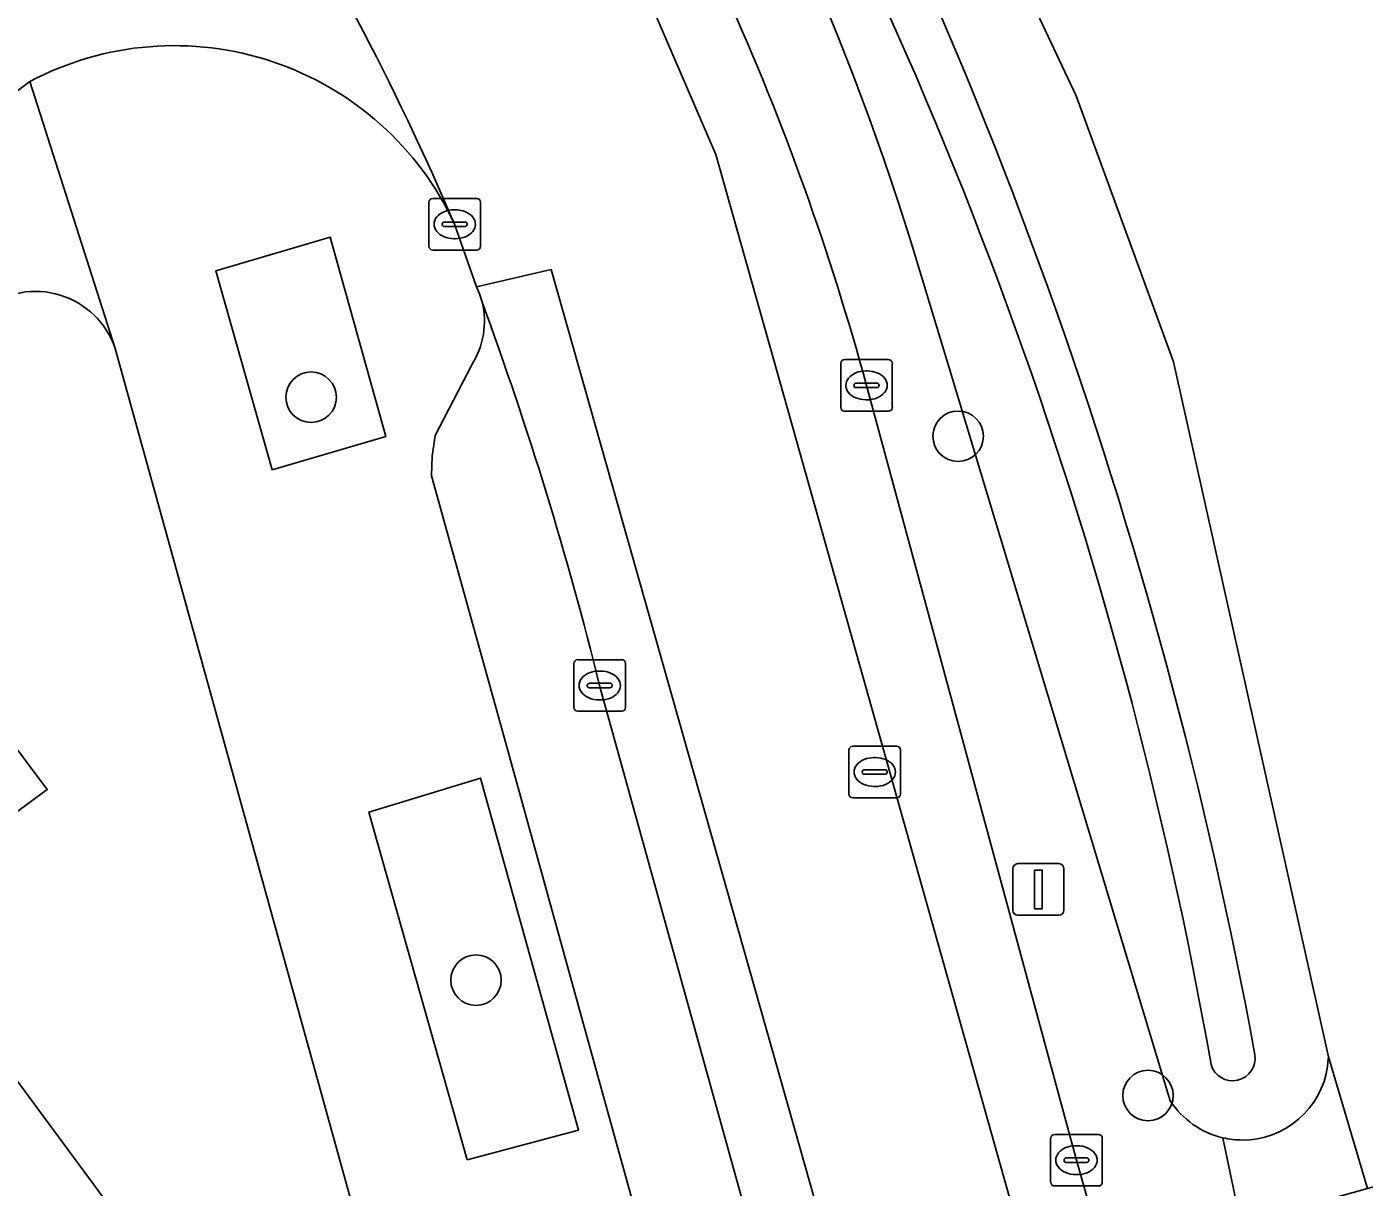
# Model space of a CAD drawing. Extents: x 163426 to 164192, y 380329 to 381641.
# Drawn here: x 163903.53 to 163929.45, y 381341.85 to 381364.34 of the extents above; entities that cross this region are included whole.
import ezdxf

# ---------------------------------------------------------------- set-up
doc = ezdxf.new("R2010")
doc.units = 0
for name, color, linetype in [('IMGEO_Boom', 7, 'Continuous'), ('IMGEO_Erf', 7, 'Continuous'), ('IMGEO_Groenvoorziening', 7, 'Continuous'), ('IMGEO_Kolk', 7, 'Continuous'), ('IMGEO_Lichtmast', 7, 'Continuous'), ('IMGEO_Oever', 7, 'Continuous'), ('IMGEO_Pand', 7, 'Continuous'), ('IMGEO_Parkeervlak_open', 7, 'Continuous'), ('IMGEO_Rijbaan_lokaal_gesloten', 7, 'Continuous'), ('IMGEO_Rijbaan_lokaal_open', 7, 'Continuous'), ('IMGEO_Rioolput', 7, 'Continuous'), ('IMGEO_Voetpad_open', 7, 'Continuous'), ('IMGEO_Waterloop', 7, 'Continuous')]:
    doc.layers.add(name, color=color, linetype=linetype)

msp = doc.modelspace()

# ---------------------------------------------------------------- linework, layer by layer
at = {"layer": 'IMGEO_Boom'}
for centre in [(163909.044, 381357.156), (163921.582, 381356.4), (163912.239, 381345.86), (163925.262, 381343.624)]:
    msp.add_circle(centre, 0.489, dxfattribs=at)
at = {"layer": 'IMGEO_Erf'}
for points in [[(163913.73, 381379.954), (163915.906, 381377.066), (163917.715, 381374.256), (163918.762, 381372.692), (163921.534, 381367.958), (163923.872, 381362.995), (163925.758, 381357.843), (163928.758, 381344.373), (163929.518, 381341.822), (163931.347, 381342.333), (163933.816, 381333.507), (163932.138, 381333.029), (163932.56, 381331.611), (163942.876, 381291.921), (163943.388, 381289.852), (163999.73, 381307.65)], [(163926.328, 381281.925), (163905.25, 381358.102)], [(163899.979, 381354.841), (163903.93, 381349.553), (163899.048, 381345.955)], [(163902.889, 381344.523), (163906.767, 381339.274), (163903.102, 381336.567), (163905.196, 381333.731), (163905.291, 381333.603), (163899.862, 381329.594)]]:
    msp.add_lwpolyline(points, dxfattribs=at)
msp.add_arc((163903.703, 381357.572), 1.635, 18.9047, 127.1252, dxfattribs=at)
at = {"layer": 'IMGEO_Groenvoorziening'}
for points in [[(163908.287, 381355.747), (163910.489, 381356.395), (163909.416, 381360.258), (163907.196, 381359.606)], [(163912.068, 381342.379), (163914.224, 381342.952), (163912.328, 381349.775), (163910.162, 381349.117)]]:
    msp.add_lwpolyline(points, close=True, dxfattribs=at)
for points in [[(163921.471, 381357.514), (163920.674, 381360.154)], [(163919.806, 381357.386), (163923.875, 381342.371), (163924.423, 381340.435), (163925.532, 381340.708), (163927.062, 381341.135), (163926.711, 381342.805)], [(163925.693, 381343.522), (163921.471, 381357.514)], [(163926.711, 381342.805), (163927.062, 381341.135), (163927.479, 381341.252), (163929.518, 381341.822), (163928.758, 381344.373)], [(163928.758, 381344.373), (163928.756, 381344.337), (163928.742, 381344.188), (163928.714, 381344.042), (163928.673, 381343.898), (163928.619, 381343.759), (163928.553, 381343.626), (163928.476, 381343.498), (163928.387, 381343.378), (163928.288, 381343.267), (163928.18, 381343.165), (163928.062, 381343.073), (163927.937, 381342.991), (163927.806, 381342.922), (163927.668, 381342.864), (163927.526, 381342.819), (163927.381, 381342.786), (163927.233, 381342.767), (163927.084, 381342.761)]]:
    msp.add_lwpolyline(points, dxfattribs=at)
for centre, radius, start, end in [((163869.721, 381344.268), 53.372, 17.3163, 31.9027), ((163870.916, 381344.1), 50.663, 15.2029, 33.3278), ((163927.096, 381344.433), 1.673, 212.9934, 256.6908), ((163927.101, 381344.511), 1.75, 257.111, 269.4336)]:
    msp.add_arc(centre, radius, start, end, dxfattribs=at)
at = {"layer": 'IMGEO_Kolk'}
for p, q in [((163911.327, 381360.082), (163911.327, 381360.934)), ((163911.402, 381361.008), (163912.254, 381361.008)), ((163912.328, 381360.934), (163912.328, 381360.082)), ((163911.815, 381360.788), (163911.84, 381360.788)), ((163911.586, 381360.502), (163911.586, 381360.514)), ((163912.024, 381360.465), (163911.626, 381360.465)), ((163911.629, 381360.551), (163912.027, 381360.551)), ((163912.07, 381360.514), (163912.07, 381360.502)), ((163911.838, 381360.228), (163911.813, 381360.228)), ((163912.254, 381360.008), (163911.402, 381360.008)), ((163919.306, 381356.96), (163919.306, 381357.812)), ((163919.381, 381357.886), (163920.233, 381357.886)), ((163920.307, 381357.812), (163920.307, 381356.96)), ((163919.794, 381357.666), (163919.819, 381357.666)), ((163919.565, 381357.38), (163919.565, 381357.392)), ((163920.003, 381357.343), (163919.605, 381357.343)), ((163919.608, 381357.429), (163920.006, 381357.429)), ((163920.049, 381357.392), (163920.049, 381357.38)), ((163919.817, 381357.106), (163919.792, 381357.106)), ((163920.233, 381356.886), (163919.381, 381356.886)), ((163914.137, 381351.144), (163914.137, 381351.996)), ((163914.212, 381352.07), (163915.064, 381352.07)), ((163914.625, 381351.85), (163914.65, 381351.85)), ((163915.138, 381351.996), (163915.138, 381351.144)), ((163914.439, 381351.613), (163914.837, 381351.613)), ((163914.396, 381351.564), (163914.396, 381351.576)), ((163914.834, 381351.527), (163914.436, 381351.527)), ((163914.88, 381351.576), (163914.88, 381351.564)), ((163914.648, 381351.29), (163914.623, 381351.29)), ((163915.064, 381351.07), (163914.212, 381351.07)), ((163923.375, 381341.945), (163923.375, 381342.797)), ((163923.45, 381342.871), (163924.302, 381342.871)), ((163924.376, 381342.797), (163924.376, 381341.945)), ((163923.863, 381342.651), (163923.888, 381342.651)), ((163923.634, 381342.365), (163923.634, 381342.377)), ((163924.072, 381342.328), (163923.674, 381342.328)), ((163923.677, 381342.414), (163924.075, 381342.414)), ((163924.118, 381342.377), (163924.118, 381342.365)), ((163923.886, 381342.091), (163923.861, 381342.091)), ((163924.302, 381341.871), (163923.45, 381341.871))]:
    msp.add_line(p, q, dxfattribs=at)
for points in [[(163911.327, 381360.082), (163911.327, 381360.934)], [(163911.402, 381361.008), (163912.254, 381361.008)], [(163912.328, 381360.934), (163912.328, 381360.082)], [(163912.254, 381360.008), (163911.402, 381360.008)], [(163919.306, 381356.96), (163919.306, 381357.812)], [(163919.381, 381357.886), (163920.233, 381357.886)], [(163920.307, 381357.812), (163920.307, 381356.96)], [(163920.233, 381356.886), (163919.381, 381356.886)], [(163914.137, 381351.144), (163914.137, 381351.996)], [(163914.212, 381352.07), (163915.064, 381352.07)], [(163915.138, 381351.996), (163915.138, 381351.144)], [(163915.064, 381351.07), (163914.212, 381351.07)], [(163923.375, 381341.945), (163923.375, 381342.797)], [(163923.45, 381342.871), (163924.302, 381342.871)], [(163924.376, 381342.797), (163924.376, 381341.945)], [(163924.302, 381341.871), (163923.45, 381341.871)]]:
    msp.add_lwpolyline(points, dxfattribs=at)
for centre, radius, start, end in [((163911.404, 381360.932), 0.0765, 91.552, 178.448), ((163911.404, 381360.932), 0.0765, 91.552, 178.448), ((163912.252, 381360.932), 0.0765, 1.552, 88.448), ((163912.252, 381360.932), 0.0765, 1.552, 88.448), ((163911.626, 381360.511), 0.0403, 85.8775, 175.7526), ((163911.623, 381360.501), 0.0366, 178.938, 274.7102), ((163912.027, 381360.508), 0.043, 264.8664, 352.4533), ((163912.031, 381360.513), 0.0386, 1.7309, 96.639), ((163911.404, 381360.084), 0.0765, 181.552, 268.448), ((163911.404, 381360.084), 0.0765, 181.552, 268.448), ((163912.252, 381360.084), 0.0765, 271.552, 358.448), ((163912.252, 381360.084), 0.0765, 271.552, 358.448), ((163919.383, 381357.81), 0.0765, 91.552, 178.448), ((163919.383, 381357.81), 0.0765, 91.552, 178.448), ((163920.231, 381357.81), 0.0765, 1.552, 88.448), ((163920.231, 381357.81), 0.0765, 1.552, 88.448), ((163919.605, 381357.389), 0.0403, 85.8775, 175.7526), ((163919.602, 381357.379), 0.0366, 178.938, 274.7102), ((163920.006, 381357.386), 0.043, 264.8664, 352.4533), ((163920.01, 381357.391), 0.0386, 1.7309, 96.639), ((163919.383, 381356.962), 0.0765, 181.552, 268.448), ((163919.383, 381356.962), 0.0765, 181.552, 268.448), ((163920.231, 381356.962), 0.0765, 271.552, 358.448), ((163920.231, 381356.962), 0.0765, 271.552, 358.448), ((163914.214, 381351.994), 0.0765, 91.552, 178.448), ((163914.214, 381351.994), 0.0765, 91.552, 178.448), ((163915.062, 381351.994), 0.0765, 1.552, 88.448), ((163915.062, 381351.994), 0.0765, 1.552, 88.448), ((163914.436, 381351.573), 0.0403, 85.8775, 175.7526), ((163914.841, 381351.575), 0.0386, 1.7309, 96.639), ((163914.433, 381351.563), 0.0366, 178.938, 274.7102), ((163914.837, 381351.57), 0.043, 264.8664, 352.4533), ((163914.214, 381351.146), 0.0765, 181.552, 268.448), ((163914.214, 381351.146), 0.0765, 181.552, 268.448), ((163915.062, 381351.146), 0.0765, 271.552, 358.448), ((163915.062, 381351.146), 0.0765, 271.552, 358.448), ((163923.452, 381342.795), 0.0765, 91.552, 178.448), ((163923.452, 381342.795), 0.0765, 91.552, 178.448), ((163924.3, 381342.795), 0.0765, 1.552, 88.448), ((163924.3, 381342.795), 0.0765, 1.552, 88.448), ((163923.674, 381342.374), 0.0403, 85.8775, 175.7526), ((163923.671, 381342.364), 0.0366, 178.938, 274.7102), ((163924.075, 381342.371), 0.043, 264.8664, 352.4533), ((163924.079, 381342.376), 0.0386, 1.7309, 96.639), ((163923.452, 381341.947), 0.0765, 181.552, 268.448), ((163923.452, 381341.947), 0.0765, 181.552, 268.448), ((163924.3, 381341.947), 0.0765, 271.552, 358.448), ((163924.3, 381341.947), 0.0765, 271.552, 358.448)]:
    msp.add_arc(centre, radius, start, end, dxfattribs=at)
for centre, major_axis, ratio, start_param, end_param in [((163911.814, 381360.508), (-0.387, 0.002), 0.722429, 4.712389, 7.853982), ((163911.839, 381360.508), (-0.39, 0.002), 0.717154, 1.570796, 4.712389), ((163919.793, 381357.386), (-0.387, 0.002), 0.722429, 4.712389, 7.853982), ((163919.818, 381357.386), (-0.39, 0.002), 0.717154, 1.570796, 4.712389), ((163914.624, 381351.57), (-0.387, 0.002), 0.722429, 4.712389, 7.853982), ((163914.649, 381351.57), (-0.39, 0.002), 0.717154, 1.570796, 4.712389), ((163923.862, 381342.371), (-0.387, 0.002), 0.722429, 4.712389, 7.853982), ((163923.887, 381342.371), (-0.39, 0.002), 0.717154, 1.570796, 4.712389)]:
    msp.add_ellipse(centre, major_axis=major_axis, ratio=ratio, start_param=start_param, end_param=end_param, dxfattribs=at)
at = {"layer": 'IMGEO_Lichtmast'}
for p, q in [((163922.642, 381347.217), (163922.642, 381348.017)), ((163922.642, 381348.017), (163922.642, 381347.217)), ((163922.742, 381348.117), (163923.532, 381348.117)), ((163923.532, 381348.117), (163922.742, 381348.117)), ((163923.632, 381348.017), (163923.632, 381347.217)), ((163923.632, 381347.217), (163923.632, 381348.017)), ((163923.532, 381347.117), (163922.742, 381347.117)), ((163922.742, 381347.117), (163923.532, 381347.117))]:
    msp.add_line(p, q, dxfattribs=at)
msp.add_lwpolyline([(163923.062, 381347.992), (163923.212, 381347.992), (163923.212, 381347.242), (163923.062, 381347.242), (163923.062, 381347.992)], dxfattribs=at)
for centre, start, end in [((163922.742, 381348.017), 90, 180), ((163922.742, 381348.017), 90, 180), ((163923.532, 381348.017), 0, 90), ((163923.532, 381348.017), 360, 90), ((163922.742, 381347.217), 180, 270), ((163922.742, 381347.217), 180, 270), ((163923.532, 381347.217), 270, 0), ((163923.532, 381347.217), 270, 0)]:
    msp.add_arc(centre, 0.1, start, end, dxfattribs=at)
at = {"layer": 'IMGEO_Oever'}
for points in [[(163925.758, 381357.843), (163923.872, 381362.995), (163921.534, 381367.958), (163918.762, 381372.692), (163917.715, 381374.256), (163916.719, 381375.016), (163916.575, 381375.041), (163916.429, 381375.053), (163916.283, 381375.052), (163916.137, 381375.038), (163915.993, 381375.012), (163915.852, 381374.972), (163915.716, 381374.92), (163915.584, 381374.856), (163915.459, 381374.78), (163915.341, 381374.694), (163915.231, 381374.597), (163915.189, 381374.555)], [(163920.674, 381360.154), (163921.471, 381357.514), (163925.693, 381343.522)], [(163927.084, 381342.761), (163927.233, 381342.767), (163927.381, 381342.786), (163927.526, 381342.819), (163927.668, 381342.864), (163927.806, 381342.922), (163927.937, 381342.991), (163928.062, 381343.073), (163928.18, 381343.165), (163928.288, 381343.267), (163928.387, 381343.378), (163928.476, 381343.498), (163928.553, 381343.626), (163928.619, 381343.759), (163928.673, 381343.898), (163928.714, 381344.042), (163928.742, 381344.188), (163928.756, 381344.337), (163928.758, 381344.373), (163925.758, 381357.843)]]:
    msp.add_lwpolyline(points, dxfattribs=at)
for centre, radius, start, end in [((163834.42, 381327.311), 94.475, 10.42804, 29.1648), ((163841.503, 381329.282), 86.284, 9.97217, 30.24706), ((163869.721, 381344.268), 53.372, 17.3163, 31.9027), ((163926.902, 381344.348), 0.437, 196.4882, 8.2702), ((163927.096, 381344.433), 1.673, 212.9934, 256.6908), ((163927.101, 381344.511), 1.75, 257.111, 269.4336)]:
    msp.add_arc(centre, radius, start, end, dxfattribs=at)
at = {"layer": 'IMGEO_Pand'}
for points in [[(163903.93, 381349.553), (163899.979, 381354.841), (163891.72, 381348.736), (163888.069, 381346.037), (163891.835, 381341.003), (163894.052, 381338.007), (163894.539, 381338.372), (163901.044, 381343.248), (163899.048, 381345.955)], [(163906.767, 381339.274), (163902.889, 381344.523), (163901.044, 381343.248), (163894.539, 381338.372), (163894.052, 381338.007), (163892.009, 381336.476), (163893.979, 381333.848), (163895.428, 381333.929), (163898.886, 381329.254), (163898.976, 381329.132), (163899.77, 381329.719), (163899.862, 381329.594), (163905.291, 381333.603), (163905.196, 381333.731), (163903.102, 381336.567)]]:
    msp.add_lwpolyline(points, close=True, dxfattribs=at)
at = {"layer": 'IMGEO_Parkeervlak_open'}
for points in [[(163912.156, 381357.786), (163911.449, 381356.413), (163911.39, 381356.014), (163911.38, 381355.63), (163912.802, 381350.5), (163914.816, 381343.233), (163916.635, 381336.671), (163919.989, 381324.572), (163921.4, 381319.482)], [(163930.967, 381292.691), (163914.635, 381351.57)]]:
    msp.add_lwpolyline(points, dxfattribs=at)
for centre, radius, start, end in [((163910.856, 381358.625), 1.547, 327.171, 13.8736), ((163845.611, 381334.468), 71.111, 13.91619, 20.17755)]:
    msp.add_arc(centre, radius, start, end, dxfattribs=at)
at = {"layer": 'IMGEO_Rijbaan_lokaal_gesloten'}
for points in [[(163941.502, 381278.63), (163938.317, 381290.329), (163937.807, 381292.203), (163936.342, 381291.876), (163935.871, 381293.48), (163929.322, 381317.601), (163929.681, 381317.703), (163929.065, 381319.87), (163928.731, 381319.775), (163918.27, 381356.954), (163916.89, 381361.86), (163914.855, 381366.58), (163911.836, 381371.772), (163907.4, 381377.437), (163901.267, 381383.762), (163879.891, 381401.183), (163876.198, 381404.193), (163854.116, 381421.564), (163841.848, 381430.533)], [(163841.848, 381430.533), (163854.116, 381421.564), (163876.198, 381404.193), (163879.891, 381401.183), (163901.267, 381383.762), (163907.4, 381377.437), (163911.836, 381371.772), (163914.855, 381366.58), (163916.89, 381361.86), (163918.27, 381356.954), (163928.731, 381319.775), (163929.065, 381319.87), (163929.681, 381317.703), (163929.322, 381317.601), (163935.871, 381293.48), (163936.342, 381291.876), (163937.807, 381292.203), (163937.102, 381294.734), (163926.876, 381331.531), (163924.423, 381340.435), (163923.875, 381342.371), (163919.806, 381357.386)], [(163911.825, 381360.508), (163912.249, 381359.295), (163913.697, 381359.629), (163921.907, 381330.645), (163925.185, 381318.778), (163924.817, 381318.679), (163925.405, 381316.489), (163925.802, 381316.596), (163930.68, 381299.334), (163933.228, 381290.176), (163942.098, 381254.961)], [(163947.265, 381217.038), (163948.882, 381217.269), (163946.144, 381233.78), (163944.552, 381243.335), (163944.183, 381245.1), (163943.726, 381245.01), (163943.287, 381247.227), (163943.722, 381247.313), (163942.098, 381254.961), (163933.228, 381290.176), (163930.68, 381299.334), (163925.802, 381316.596), (163925.405, 381316.489), (163924.817, 381318.679), (163925.185, 381318.778), (163921.907, 381330.645), (163913.697, 381359.629), (163912.249, 381359.295), (163912.307, 381359.162), (163912.358, 381358.996)], [(163914.635, 381351.57), (163930.967, 381292.691), (163932.412, 381287.566), (163932.782, 381286.384), (163932.821, 381286.139)]]:
    msp.add_lwpolyline(points, dxfattribs=at)
for centre, radius, start, end in [((163861.382, 381338.888), 54.881, 23.2004, 41.5796), ((163870.916, 381344.1), 50.663, 15.2029, 33.3278), ((163845.611, 381334.468), 71.111, 13.91619, 20.17755)]:
    msp.add_arc(centre, radius, start, end, dxfattribs=at)
at = {"layer": 'IMGEO_Rijbaan_lokaal_open'}
msp.add_lwpolyline([(163901.344, 381361.597), (163902.126, 381362.181), (163903.594, 381363.274)], dxfattribs=at)
for centre, radius, start, end in [((163861.382, 381338.888), 54.881, 23.2004, 41.5796), ((163906.395, 381357.979), 5.99, 24.9731, 117.8774)]:
    msp.add_arc(centre, radius, start, end, dxfattribs=at)
at = {"layer": 'IMGEO_Rioolput'}
for p, q in [((163919.466, 381349.467), (163919.466, 381350.319)), ((163919.541, 381350.393), (163920.393, 381350.393)), ((163920.467, 381350.319), (163920.467, 381349.467)), ((163919.954, 381350.173), (163919.979, 381350.173)), ((163919.725, 381349.887), (163919.725, 381349.899)), ((163920.163, 381349.85), (163919.765, 381349.85)), ((163919.768, 381349.936), (163920.166, 381349.936)), ((163920.209, 381349.899), (163920.209, 381349.887)), ((163919.977, 381349.613), (163919.952, 381349.613)), ((163920.393, 381349.393), (163919.541, 381349.393))]:
    msp.add_line(p, q, dxfattribs=at)
for points in [[(163919.466, 381349.467), (163919.466, 381350.319)], [(163919.541, 381350.393), (163920.393, 381350.393)], [(163920.467, 381350.319), (163920.467, 381349.467)], [(163920.393, 381349.393), (163919.541, 381349.393)]]:
    msp.add_lwpolyline(points, dxfattribs=at)
for centre, radius, start, end in [((163919.543, 381350.317), 0.0765, 91.552, 178.448), ((163919.543, 381350.317), 0.0765, 91.552, 178.448), ((163920.391, 381350.317), 0.0765, 1.552, 88.448), ((163920.391, 381350.317), 0.0765, 1.552, 88.448), ((163919.765, 381349.896), 0.0403, 85.8775, 175.7526), ((163919.762, 381349.886), 0.0366, 178.938, 274.7102), ((163920.166, 381349.893), 0.043, 264.8664, 352.4533), ((163920.17, 381349.898), 0.0386, 1.7309, 96.639), ((163919.543, 381349.469), 0.0765, 181.552, 268.448), ((163919.543, 381349.469), 0.0765, 181.552, 268.448), ((163920.391, 381349.469), 0.0765, 271.552, 358.448), ((163920.391, 381349.469), 0.0765, 271.552, 358.448)]:
    msp.add_arc(centre, radius, start, end, dxfattribs=at)
for centre, major_axis, ratio, start_param, end_param in [((163919.953, 381349.893), (-0.387, 0.002), 0.722429, 4.712389, 7.853982), ((163919.978, 381349.893), (-0.39, 0.002), 0.717154, 1.570796, 4.712389)]:
    msp.add_ellipse(centre, major_axis=major_axis, ratio=ratio, start_param=start_param, end_param=end_param, dxfattribs=at)
at = {"layer": 'IMGEO_Voetpad_open'}
for points in [[(163903.594, 381363.274), (163902.126, 381362.181), (163901.344, 381361.597)], [(163905.25, 381358.102), (163903.594, 381363.274)], [(163903.594, 381363.274), (163905.25, 381358.102), (163926.328, 381281.925)], [(163912.358, 381358.996), (163912.307, 381359.162), (163912.249, 381359.295), (163911.825, 381360.508)], [(163916.635, 381336.671), (163914.816, 381343.233), (163912.802, 381350.5), (163911.38, 381355.63), (163911.39, 381356.014), (163911.449, 381356.413), (163912.156, 381357.786)]]:
    msp.add_lwpolyline(points, dxfattribs=at)
for points in [[(163908.287, 381355.747), (163907.196, 381359.606), (163909.416, 381360.258), (163910.489, 381356.395)], [(163912.068, 381342.379), (163910.162, 381349.117), (163912.328, 381349.775), (163914.224, 381342.952)]]:
    msp.add_lwpolyline(points, close=True, dxfattribs=at)
for centre, radius, start, end in [((163906.395, 381357.979), 5.99, 24.9731, 117.8774), ((163903.703, 381357.572), 1.635, 18.9047, 127.1252), ((163910.856, 381358.625), 1.547, 327.171, 13.8736)]:
    msp.add_arc(centre, radius, start, end, dxfattribs=at)
at = {"layer": 'IMGEO_Waterloop'}
for centre, radius, start, end in [((163834.42, 381327.311), 94.475, 10.42804, 29.1648), ((163841.503, 381329.282), 86.284, 9.97217, 30.24706), ((163926.902, 381344.348), 0.437, 196.4882, 8.2702)]:
    msp.add_arc(centre, radius, start, end, dxfattribs=at)

doc.saveas('drawing.dxf')
